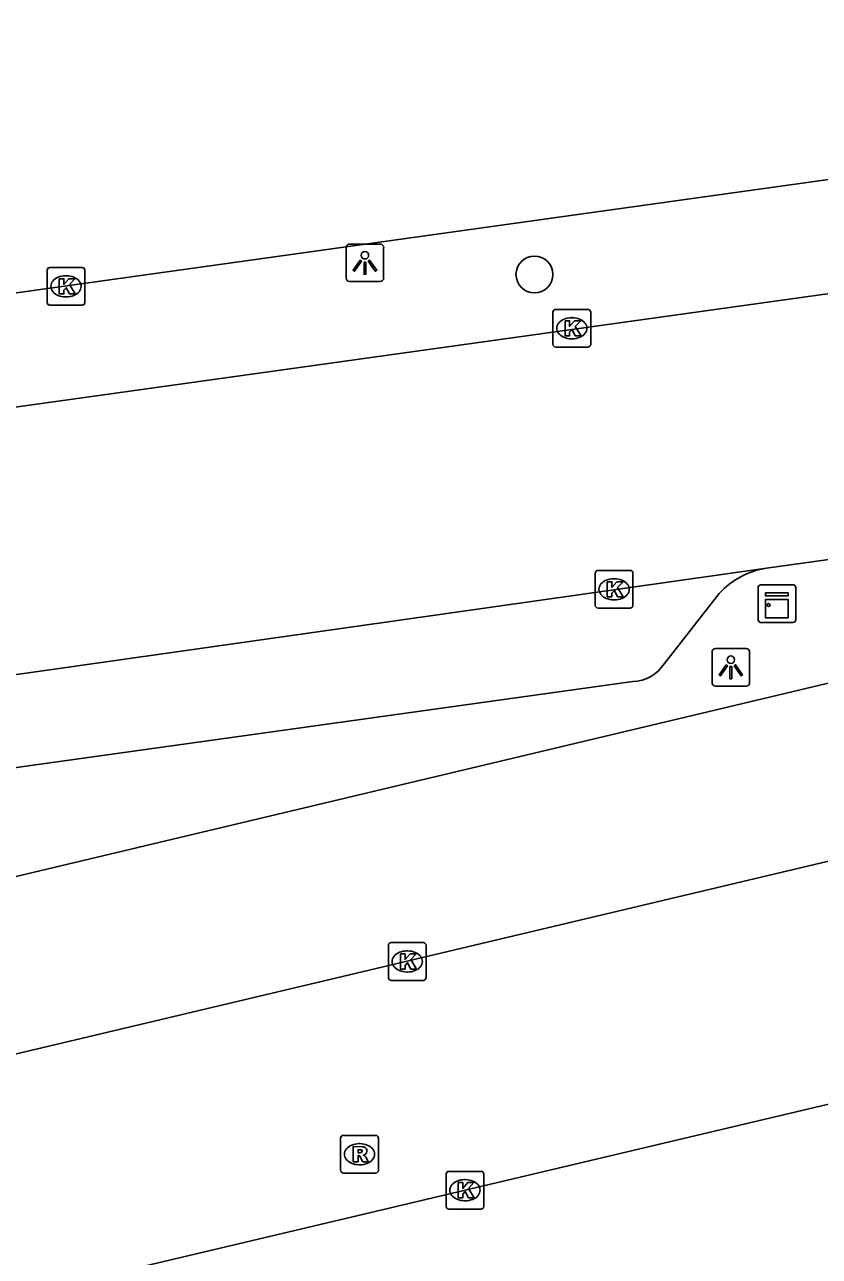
# Model space of a CAD drawing. Extents: x 158038 to 159242, y 380133 to 381214.
# Drawn here: x 158769.6 to 158790.66, y 381145.26 to 381177.91 of the extents above; entities that cross this region are included whole.
import ezdxf

# ---------------------------------------------------------------- set-up
doc = ezdxf.new("R2010")
doc.units = 0
for name, color, linetype in [('IMGEO_Boom', 7, 'Continuous'), ('IMGEO_Kast', 7, 'Continuous'), ('IMGEO_Kolk', 7, 'Continuous'), ('IMGEO_Lichtpunt', 7, 'Continuous'), ('IMGEO_Rijbaan_lokaal_open', 7, 'Continuous'), ('IMGEO_Rijbaan_regionaal_gesloten', 7, 'Continuous'), ('IMGEO_Rioolput', 7, 'Continuous'), ('IMGEO_Voetpad_open', 7, 'Continuous')]:
    doc.layers.add(name, color=color, linetype=linetype)

msp = doc.modelspace()

# ---------------------------------------------------------------- linework, layer by layer
at = {"layer": 'IMGEO_Boom'}
msp.add_circle((158783.11, 381171.284), 0.489, dxfattribs=at)
at = {"layer": 'IMGEO_Kast'}
for p, q in [((158789.039, 381162.133), (158789.039, 381162.974)), ((158789.039, 381162.974), (158789.039, 381162.133)), ((158789.114, 381163.058), (158789.955, 381163.058)), ((158789.955, 381163.058), (158789.114, 381163.058)), ((158790.039, 381162.983), (158790.039, 381162.142)), ((158790.039, 381162.142), (158790.039, 381162.983)), ((158789.964, 381162.058), (158789.123, 381162.058)), ((158789.123, 381162.058), (158789.964, 381162.058))]:
    msp.add_line(p, q, dxfattribs=at)
for points in [[(158789.234, 381162.848), (158789.834, 381162.848), (158789.834, 381162.763), (158789.234, 381162.763), (158789.234, 381162.848)], [(158789.234, 381162.673), (158789.834, 381162.673), (158789.834, 381162.184), (158789.234, 381162.184), (158789.234, 381162.673)]]:
    msp.add_lwpolyline(points, dxfattribs=at)
msp.add_circle((158789.318, 381162.522), 0.0377, dxfattribs=at)
for centre, start, end in [((158789.117, 381162.98), 92.4484, 184.2845), ((158789.117, 381162.98), 92.4484, 184.2845), ((158789.961, 381162.98), 2.4484, 94.2845), ((158789.961, 381162.98), 2.4484, 94.2845), ((158789.117, 381162.136), 182.4484, 274.2845), ((158789.117, 381162.136), 182.4484, 274.2845), ((158789.961, 381162.136), 272.4484, 4.2845), ((158789.961, 381162.136), 272.4484, 4.2845)]:
    msp.add_arc(centre, 0.0779, start, end, dxfattribs=at)
at = {"layer": 'IMGEO_Kolk'}
for p, q in [((158770.266, 381171.469), (158771.118, 381171.469)), ((158770.191, 381170.543), (158770.191, 381171.395)), ((158770.679, 381171.249), (158770.704, 381171.249)), ((158771.192, 381171.395), (158771.192, 381170.543)), ((158771.118, 381170.469), (158770.266, 381170.469)), ((158770.702, 381170.689), (158770.677, 381170.689)), ((158783.6, 381169.433), (158783.6, 381170.285)), ((158783.675, 381170.359), (158784.527, 381170.359)), ((158784.088, 381170.139), (158784.113, 381170.139)), ((158784.601, 381170.285), (158784.601, 381169.433)), ((158784.111, 381169.579), (158784.086, 381169.579)), ((158784.527, 381169.359), (158783.675, 381169.359)), ((158784.721, 381162.515), (158784.721, 381163.367)), ((158784.796, 381163.441), (158785.648, 381163.441)), ((158785.722, 381163.367), (158785.722, 381162.515)), ((158785.209, 381163.221), (158785.234, 381163.221)), ((158785.232, 381162.661), (158785.207, 381162.661)), ((158785.648, 381162.441), (158784.796, 381162.441)), ((158779.238, 381152.65), (158779.238, 381153.502)), ((158779.313, 381153.576), (158780.165, 381153.576)), ((158780.239, 381153.502), (158780.239, 381152.65)), ((158779.726, 381153.356), (158779.751, 381153.356)), ((158780.165, 381152.576), (158779.313, 381152.576)), ((158779.749, 381152.796), (158779.724, 381152.796)), ((158780.768, 381146.588), (158780.768, 381147.44)), ((158780.843, 381147.514), (158781.695, 381147.514)), ((158781.256, 381147.294), (158781.281, 381147.294)), ((158781.769, 381147.44), (158781.769, 381146.588)), ((158781.279, 381146.734), (158781.254, 381146.734)), ((158781.695, 381146.514), (158780.843, 381146.514))]:
    msp.add_line(p, q, dxfattribs=at)
for points in [[(158770.266, 381171.469), (158771.118, 381171.469)], [(158770.191, 381170.543), (158770.191, 381171.395)], [(158770.512, 381171.169), (158770.635, 381171.169), (158770.635, 381171.018), (158770.765, 381171.169), (158770.929, 381171.169), (158770.783, 381171.018), (158770.936, 381170.769), (158770.784, 381170.769), (158770.699, 381170.933), (158770.635, 381170.866), (158770.635, 381170.769), (158770.512, 381170.769), (158770.512, 381171.169)], [(158771.192, 381171.395), (158771.192, 381170.543)], [(158771.118, 381170.469), (158770.266, 381170.469)], [(158783.6, 381169.433), (158783.6, 381170.285)], [(158783.675, 381170.359), (158784.527, 381170.359)], [(158784.601, 381170.285), (158784.601, 381169.433)], [(158783.921, 381170.059), (158784.044, 381170.059), (158784.044, 381169.908), (158784.174, 381170.059), (158784.338, 381170.059), (158784.192, 381169.908), (158784.345, 381169.659), (158784.193, 381169.659), (158784.108, 381169.823), (158784.044, 381169.756), (158784.044, 381169.659), (158783.921, 381169.659), (158783.921, 381170.059)], [(158784.527, 381169.359), (158783.675, 381169.359)], [(158784.721, 381162.515), (158784.721, 381163.367)], [(158784.796, 381163.441), (158785.648, 381163.441)], [(158785.722, 381163.367), (158785.722, 381162.515)], [(158785.042, 381163.141), (158785.165, 381163.141), (158785.165, 381162.99), (158785.295, 381163.141), (158785.459, 381163.141), (158785.313, 381162.99), (158785.466, 381162.741), (158785.314, 381162.741), (158785.229, 381162.905), (158785.165, 381162.838), (158785.165, 381162.741), (158785.042, 381162.741), (158785.042, 381163.141)], [(158785.648, 381162.441), (158784.796, 381162.441)], [(158779.238, 381152.65), (158779.238, 381153.502)], [(158779.313, 381153.576), (158780.165, 381153.576)], [(158780.239, 381153.502), (158780.239, 381152.65)], [(158779.559, 381153.276), (158779.682, 381153.276), (158779.682, 381153.125), (158779.812, 381153.276), (158779.976, 381153.276), (158779.83, 381153.125), (158779.983, 381152.876), (158779.831, 381152.876), (158779.746, 381153.04), (158779.682, 381152.973), (158779.682, 381152.876), (158779.559, 381152.876), (158779.559, 381153.276)], [(158780.165, 381152.576), (158779.313, 381152.576)], [(158780.768, 381146.588), (158780.768, 381147.44)], [(158780.843, 381147.514), (158781.695, 381147.514)], [(158781.769, 381147.44), (158781.769, 381146.588)], [(158781.089, 381147.214), (158781.212, 381147.214), (158781.212, 381147.063), (158781.342, 381147.214), (158781.506, 381147.214), (158781.36, 381147.063), (158781.513, 381146.814), (158781.361, 381146.814), (158781.276, 381146.978), (158781.212, 381146.911), (158781.212, 381146.814), (158781.089, 381146.814), (158781.089, 381147.214)], [(158781.695, 381146.514), (158780.843, 381146.514)]]:
    msp.add_lwpolyline(points, dxfattribs=at)
for centre, start, end in [((158770.268, 381171.393), 91.552, 178.448), ((158770.268, 381171.393), 91.552, 178.448), ((158771.116, 381171.393), 1.552, 88.448), ((158771.116, 381171.393), 1.552, 88.448), ((158770.268, 381170.545), 181.552, 268.448), ((158770.268, 381170.545), 181.552, 268.448), ((158771.116, 381170.545), 271.552, 358.448), ((158771.116, 381170.545), 271.552, 358.448), ((158783.677, 381170.283), 91.552, 178.448), ((158783.677, 381170.283), 91.552, 178.448), ((158784.525, 381170.283), 1.552, 88.448), ((158784.525, 381170.283), 1.552, 88.448), ((158783.677, 381169.435), 181.552, 268.448), ((158783.677, 381169.435), 181.552, 268.448), ((158784.525, 381169.435), 271.552, 358.448), ((158784.525, 381169.435), 271.552, 358.448), ((158784.798, 381163.365), 91.552, 178.448), ((158784.798, 381163.365), 91.552, 178.448), ((158785.646, 381163.365), 1.552, 88.448), ((158785.646, 381163.365), 1.552, 88.448), ((158784.798, 381162.517), 181.552, 268.448), ((158784.798, 381162.517), 181.552, 268.448), ((158785.646, 381162.517), 271.552, 358.448), ((158785.646, 381162.517), 271.552, 358.448), ((158779.315, 381153.5), 91.552, 178.448), ((158779.315, 381153.5), 91.552, 178.448), ((158780.163, 381153.5), 1.552, 88.448), ((158780.163, 381153.5), 1.552, 88.448), ((158779.315, 381152.652), 181.552, 268.448), ((158779.315, 381152.652), 181.552, 268.448), ((158780.163, 381152.652), 271.552, 358.448), ((158780.163, 381152.652), 271.552, 358.448), ((158780.845, 381147.438), 91.552, 178.448), ((158780.845, 381147.438), 91.552, 178.448), ((158781.693, 381147.438), 1.552, 88.448), ((158781.693, 381147.438), 1.552, 88.448), ((158780.845, 381146.59), 181.552, 268.448), ((158780.845, 381146.59), 181.552, 268.448), ((158781.693, 381146.59), 271.552, 358.448), ((158781.693, 381146.59), 271.552, 358.448)]:
    msp.add_arc(centre, 0.0765, start, end, dxfattribs=at)
for centre, major_axis, ratio, start_param, end_param in [((158770.678, 381170.969), (-0.387, 0.002), 0.722429, 4.712389, 7.853982), ((158770.703, 381170.969), (-0.39, 0.002), 0.717154, 1.570796, 4.712389), ((158784.087, 381169.859), (-0.387, 0.002), 0.722429, 4.712389, 7.853982), ((158784.112, 381169.859), (-0.39, 0.002), 0.717154, 1.570796, 4.712389), ((158785.208, 381162.941), (-0.387, 0.002), 0.722429, 4.712389, 7.853982), ((158785.233, 381162.941), (-0.39, 0.002), 0.717154, 1.570796, 4.712389), ((158779.725, 381153.076), (-0.387, 0.002), 0.722429, 4.712389, 7.853982), ((158779.75, 381153.076), (-0.39, 0.002), 0.717154, 1.570796, 4.712389), ((158781.255, 381147.014), (-0.387, 0.002), 0.722429, 4.712389, 7.853982), ((158781.28, 381147.014), (-0.39, 0.002), 0.717154, 1.570796, 4.712389)]:
    msp.add_ellipse(centre, major_axis=major_axis, ratio=ratio, start_param=start_param, end_param=end_param, dxfattribs=at)
at = {"layer": 'IMGEO_Lichtpunt'}
for p, q in [((158779.019, 381172.091), (158778.211, 381172.091)), ((158779.019, 381172.091), (158778.211, 381172.091)), ((158778.117, 381171.996), (158778.117, 381171.189)), ((158778.117, 381171.996), (158778.117, 381171.189)), ((158779.113, 381171.189), (158779.113, 381171.996)), ((158779.113, 381171.189), (158779.113, 381171.996)), ((158778.211, 381171.095), (158779.019, 381171.095)), ((158778.211, 381171.095), (158779.019, 381171.095)), ((158788.72, 381161.37), (158787.912, 381161.37)), ((158788.72, 381161.37), (158787.912, 381161.37)), ((158787.818, 381161.275), (158787.818, 381160.468)), ((158787.818, 381161.275), (158787.818, 381160.468)), ((158788.814, 381160.468), (158788.814, 381161.275)), ((158788.814, 381160.468), (158788.814, 381161.275)), ((158787.912, 381160.374), (158788.72, 381160.374)), ((158787.912, 381160.374), (158788.72, 381160.374))]:
    msp.add_line(p, q, dxfattribs=at)
for points in [[(158778.491, 381171.66), (158778.53, 381171.632), (158778.342, 381171.37), (158778.304, 381171.397), (158778.491, 381171.66)], [(158778.593, 381171.612), (158778.64, 381171.612), (158778.64, 381171.29), (158778.593, 381171.29), (158778.593, 381171.612)], [(158778.703, 381171.632), (158778.741, 381171.659), (158778.928, 381171.397), (158778.889, 381171.369), (158778.703, 381171.632)], [(158788.192, 381160.939), (158788.231, 381160.911), (158788.043, 381160.649), (158788.005, 381160.676), (158788.192, 381160.939)], [(158788.294, 381160.891), (158788.341, 381160.891), (158788.341, 381160.569), (158788.294, 381160.569), (158788.294, 381160.891)], [(158788.404, 381160.911), (158788.442, 381160.938), (158788.629, 381160.676), (158788.59, 381160.648), (158788.404, 381160.911)]]:
    msp.add_lwpolyline(points, dxfattribs=at)
for centre in [(158778.616, 381171.794), (158788.317, 381161.073)]:
    msp.add_circle(centre, 0.0994, dxfattribs=at)
for centre, start, end in [((158778.211, 381171.996), 90, 180), ((158778.211, 381171.996), 90, 180), ((158779.019, 381171.996), 0, 90), ((158779.019, 381171.996), 0, 90), ((158778.211, 381171.189), 180, 270), ((158778.211, 381171.189), 180, 270), ((158779.019, 381171.189), 270, 0), ((158779.019, 381171.189), 270, 360), ((158787.912, 381161.275), 90, 180), ((158787.912, 381161.275), 90, 180), ((158788.72, 381161.275), 0, 90), ((158788.72, 381161.275), 0, 90), ((158787.912, 381160.468), 180, 270), ((158787.912, 381160.468), 180, 270), ((158788.72, 381160.468), 270, 0), ((158788.72, 381160.468), 270, 360)]:
    msp.add_arc(centre, 0.0946, start, end, dxfattribs=at)
at = {"layer": 'IMGEO_Rijbaan_lokaal_open'}
for points in [[(158804.618, 381172.689), (158736.723, 381163.215)], [(158789.265, 381163.503), (158791.805, 381163.852), (158794.257, 381164.186), (158807.06, 381165.947), (158808.136, 381165.919), (158809.305, 381165.788), (158810.458, 381165.553), (158811.585, 381165.216), (158811.943, 381165.062), (158812.742, 381164.657), (158813.502, 381164.181), (158814.216, 381163.639), (158814.879, 381163.036), (158815.486, 381162.376), (158816.031, 381161.665), (158816.51, 381160.907), (158816.92, 381160.11), (158817.586, 381158.041)], [(158751.662, 381158.225), (158769.694, 381160.725), (158789.265, 381163.503)], [(158809.618, 381160.174), (158807.366, 381159.64), (158754.44, 381147.086)], [(158759.318, 381131.517), (158757.002, 381141.272), (158804.982, 381152.627), (158807.285, 381142.91), (158759.318, 381131.517)]]:
    msp.add_lwpolyline(points, dxfattribs=at)
at = {"layer": 'IMGEO_Rijbaan_regionaal_gesloten'}
msp.add_lwpolyline([(158736.012, 381166.137), (158804.835, 381175.745), (158820.309, 381177.905)], dxfattribs=at)
at = {"layer": 'IMGEO_Rioolput'}
for p, q in [((158777.972, 381147.542), (158777.972, 381148.394)), ((158778.047, 381148.468), (158778.899, 381148.468)), ((158778.46, 381148.248), (158778.485, 381148.248)), ((158778.973, 381148.394), (158778.973, 381147.542)), ((158778.483, 381147.688), (158778.458, 381147.688)), ((158778.899, 381147.468), (158778.047, 381147.468))]:
    msp.add_line(p, q, dxfattribs=at)
for points in [[(158777.972, 381147.542), (158777.972, 381148.394)], [(158778.047, 381148.468), (158778.899, 381148.468)], [(158778.973, 381148.394), (158778.973, 381147.542)], [(158778.561, 381148.166), (158778.309, 381148.168), (158778.309, 381147.768)], [(158778.309, 381147.768), (158778.433, 381147.768), (158778.433, 381147.93), (158778.444, 381147.93)], [(158778.487, 381148.087), (158778.433, 381148.087), (158778.433, 381148.006)], [(158778.433, 381148.006), (158778.485, 381148.006)], [(158778.491, 381147.901), (158778.562, 381147.768), (158778.702, 381147.768), (158778.637, 381147.894)], [(158778.899, 381147.468), (158778.047, 381147.468)]]:
    msp.add_lwpolyline(points, dxfattribs=at)
for centre, radius, start, end in [((158778.049, 381148.392), 0.0765, 91.552, 178.448), ((158778.049, 381148.392), 0.0765, 91.552, 178.448), ((158778.897, 381148.392), 0.0765, 1.552, 88.448), ((158778.897, 381148.392), 0.0765, 1.552, 88.448), ((158778.443, 381147.877), 0.0533, 26.0293, 88.6989), ((158778.469, 381148.195), 0.19, 274.7715, 282.9687), ((158778.493, 381147.991), 0.0964, 77.0061, 93.1865), ((158778.507, 381148.048), 0.0378, 276.6634, 79.6772), ((158778.56, 381148.056), 0.109, 350.3612, 89.416), ((158778.558, 381148.056), 0.112, 277.5842, 350.9817), ((158778.542, 381147.841), 0.108, 29.5134, 73.7905), ((158778.049, 381147.544), 0.0765, 181.552, 268.448), ((158778.049, 381147.544), 0.0765, 181.552, 268.448), ((158778.897, 381147.544), 0.0765, 271.552, 358.448), ((158778.897, 381147.544), 0.0765, 271.552, 358.448)]:
    msp.add_arc(centre, radius, start, end, dxfattribs=at)
for centre, major_axis, ratio, start_param, end_param in [((158778.459, 381147.968), (-0.387, 0.002), 0.722429, 4.712389, 7.853982), ((158778.484, 381147.968), (-0.39, 0.002), 0.717154, 1.570796, 4.712389)]:
    msp.add_ellipse(centre, major_axis=major_axis, ratio=ratio, start_param=start_param, end_param=end_param, dxfattribs=at)
at = {"layer": 'IMGEO_Voetpad_open'}
for points in [[(158755.123, 381148.334), (158754.37, 381151.731), (158765.758, 381154.467), (158806.339, 381164.129), (158808.562, 381164.658), (158808.601, 381164.667), (158809.455, 381160.862)], [(158788.006, 381162.828), (158786.555, 381160.977)], [(158785.717, 381160.496), (158765.635, 381157.7), (158755.891, 381156.362)]]:
    msp.add_lwpolyline(points, dxfattribs=at)
for centre, radius, start, end in [((158789.614, 381161.34), 2.191, 99.1742, 137.2208), ((158785.702, 381161.492), 0.996, 270.8502, 328.8602)]:
    msp.add_arc(centre, radius, start, end, dxfattribs=at)

doc.saveas('drawing.dxf')
